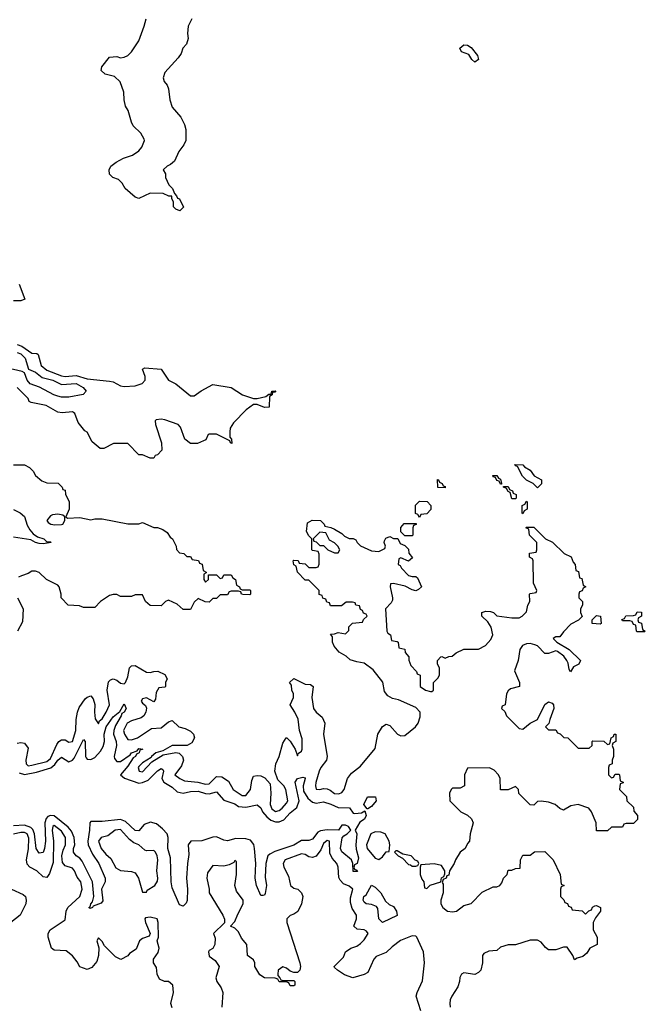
# Model space of a CAD drawing. Header units: inches. Extents: x 2710751 to 2829008, y 857003 to 965602.
# Tile 282 of 320: x 2791844 to 2795234, y 882586 to 887925. Entities that reach past the tile are written whole.
import ezdxf

# ---------------------------------------------------------------- set-up
doc = ezdxf.new("R2010")
doc.units = ezdxf.units.IN
doc.header["$MEASUREMENT"] = 0
doc.layers.add('C7898', color=7, linetype='Continuous')

msp = doc.modelspace()

# ---------------------------------------------------------------- linework, layer by layer
at = {"layer": 'C7898', "color": 2}
for points, elevation in [([(2792776.3, 887930), (2792756.3, 887890), (2792753.4, 887850), (2792756.8, 887823.2), (2792748, 887792), (2792727.7, 887770), (2792719.1, 887740.9), (2792702.5, 887717.5), (2792630, 887639), (2792620.7, 887610), (2792627.3, 887590), (2792642.8, 887570), (2792650.6, 887550.6), (2792657.3, 887490), (2792670, 887451.3), (2792716.3, 887396.3), (2792736.8, 887356.8), (2792744, 887330), (2792744, 887270), (2792733.2, 887246.8), (2792706, 887210), (2792682, 887158), (2792661, 887139), (2792642, 887130), (2792622, 887110), (2792634, 887090), (2792634, 887070), (2792652, 887030), (2792672, 887010), (2792682, 886982), (2792694, 886970), (2792698, 886958), (2792710, 886954), (2792731.6, 886908.4), (2792712, 886888), (2792690, 886898), (2792678, 886910), (2792678, 886938), (2792667.3, 886952.7), (2792667.3, 886967.3), (2792652.7, 886967.3), (2792622, 886982), (2792550, 886984), (2792490, 886955.3), (2792470, 886962), (2792415.3, 887010), (2792398.6, 887038.6), (2792379.3, 887059.3), (2792348, 887070), (2792330, 887088), (2792329.1, 887110.9), (2792338, 887130), (2792366.8, 887153.2), (2792405.4, 887174.6), (2792455.3, 887190), (2792490, 887214), (2792505.8, 887234.2), (2792519.3, 887270), (2792517.5, 887277.5), (2792499.3, 887310), (2792459, 887350), (2792449.3, 887369.3), (2792431.7, 887431.7), (2792416.5, 887456.5), (2792409, 887490), (2792408.4, 887531.6), (2792388.9, 887588.9), (2792357.2, 887617.2), (2792306, 887630), (2792286, 887650), (2792288, 887670), (2792330, 887722), (2792370, 887724.7), (2792390, 887718), (2792410, 887721), (2792430, 887731.3), (2792448.7, 887750), (2792489, 887810), (2792518, 887890), (2792529.3, 887930)], 6), ([(2791841, 886490), (2791871.3, 886410), (2791850, 886401.2), (2791810, 886399.6)], 6), ([(2791830, 886164.4), (2791854.7, 886154.7), (2791910, 886117.4), (2791935.6, 886115.6), (2791942.8, 886110), (2791960.3, 886050), (2791990, 886024.4), (2792070, 885993.1), (2792090, 885990.3), (2792150, 885995.2), (2792210, 885977.4), (2792330, 885965.3), (2792350, 885961.3), (2792390, 885940.3), (2792410, 885935.8), (2792470, 885938.7), (2792507.9, 885952.1), (2792523.7, 885970), (2792522.7, 885990), (2792509, 886030), (2792522, 886038), (2792610, 886030.7), (2792650, 885971), (2792690.4, 885950.4), (2792770, 885884.7), (2792790, 885884.7), (2792826.8, 885913.2), (2792890, 885946), (2792990, 885931), (2793050.8, 885890.8), (2793110, 885871.3), (2793130, 885871.3), (2793178, 885882), (2793194, 885894), (2793206, 885894), (2793210, 885911.3), (2793231.6, 885911.6), (2793226, 885906), (2793214, 885906), (2793212, 885890), (2793198, 885882), (2793195.3, 885824.7), (2793170, 885822.7), (2793130, 885838), (2793110, 885838), (2793070.8, 885809.2), (2793002, 885738), (2792984.7, 885710), (2792982, 885690), (2792982, 885662), (2792992, 885650), (2792994, 885626), (2792986, 885630), (2792982, 885642), (2792910, 885678), (2792870, 885678), (2792864.7, 885675.3), (2792852.7, 885647.3), (2792839.6, 885640.4), (2792807.3, 885627.3), (2792770, 885626), (2792738, 885650), (2792715.1, 885715.1), (2792702, 885730), (2792630, 885755.1), (2792610, 885759.3), (2792584, 885756), (2792578, 885750), (2792578.8, 885730), (2792611.3, 885630), (2792614, 885590), (2792590, 885566), (2792578, 885562), (2792570, 885548), (2792550, 885548), (2792510, 885566), (2792490, 885566), (2792430, 885626), (2792352.7, 885627.3), (2792299.6, 885600.4), (2792280.4, 885600.4), (2792236.4, 885636.4), (2792208.4, 885688.4), (2792196.4, 885696.4), (2792160.2, 885740.2), (2792142, 885790), (2792135.5, 885795.5), (2792130, 885799), (2792072.9, 885792.9), (2792050, 885797.2), (2791986.8, 885833.2), (2791906, 885850), (2791895.3, 885855.3), (2791888.7, 885870), (2791829.3, 885930)], 6), ([(2791830, 886120.9), (2791850, 886112.6), (2791873.4, 886090), (2791890.6, 886030.6), (2791930, 886014), (2791964.9, 885984.9), (2792022.8, 885970), (2792070, 885946), (2792150, 885951.4), (2792186.8, 885930), (2792204.7, 885910), (2792186.8, 885893.2), (2792110, 885878.4), (2792070, 885878.4), (2792050, 885883.6), (2792029.2, 885890), (2791951.6, 885931.6), (2791901.2, 885950), (2791883.7, 885970), (2791869.4, 886009.4), (2791857.5, 886017.5), (2791770, 886037)], 2), ([(2791810, 885512), (2791870, 885512), (2791896.9, 885496.9), (2791916.9, 885476.9), (2791930, 885454), (2791963.6, 885423.6), (2791990, 885414), (2792051.6, 885411.6), (2792074, 885390), (2792078, 885378), (2792090, 885374), (2792092.7, 885352.7), (2792112, 885310), (2792112, 885270), (2792094, 885230), (2792102, 885222), (2792170, 885224.7), (2792230, 885212), (2792250, 885218), (2792290, 885218), (2792430, 885191.3), (2792490, 885191.3), (2792510, 885198), (2792570, 885172), (2792591.1, 885171.1), (2792619.6, 885159.6), (2792643.6, 885143.6), (2792659.6, 885119.6), (2792672, 885110), (2792692, 885070), (2792692.7, 885052.7), (2792710, 885034), (2792734, 885030), (2792750, 885014), (2792770, 885014), (2792778, 884998), (2792812.7, 884992.7), (2792818, 884978), (2792832.7, 884972.7), (2792838, 884938), (2792854, 884930), (2792854, 884926), (2792842, 884918), (2792842, 884890), (2792850, 884874), (2792866, 884890), (2792866, 884914), (2792910, 884914), (2792930, 884894), (2792942, 884898), (2792950, 884914), (2792990, 884914), (2792998, 884898), (2793014, 884890), (2793018, 884858), (2793034, 884850), (2793038, 884838), (2793050, 884834), (2793090, 884834), (2793094, 884830), (2793094, 884810), (2793090, 884806), (2793052.7, 884807.3), (2793046, 884810), (2793042, 884822), (2793030, 884826), (2792990, 884826), (2792978, 884822), (2792970, 884806), (2792930, 884806), (2792910, 884786), (2792890, 884786), (2792870, 884766), (2792848.4, 884768.4), (2792810, 884786), (2792790, 884766), (2792770, 884726), (2792730, 884726), (2792696.4, 884756.4), (2792650, 884778), (2792634, 884770), (2792610, 884746), (2792550, 884748), (2792526, 884770), (2792510, 884806), (2792470, 884806), (2792450, 884798), (2792390, 884798), (2792370, 884808), (2792350, 884808), (2792330, 884802), (2792282, 884770), (2792250, 884738), (2792190, 884738), (2792167.3, 884747.3), (2792106, 884750), (2792068, 884790), (2792068, 884810), (2792058, 884850), (2792050, 884858), (2791989.1, 884889.1), (2791950, 884928), (2791930, 884935.3), (2791910, 884934), (2791890, 884922), (2791854, 884910), (2791838, 884902)], 6), ([(2791810, 885268.2), (2791846.8, 885250), (2791870.3, 885230.3), (2791883.9, 885183.9), (2791898.4, 885158.4), (2791917.5, 885137.5), (2791939.8, 885119.8), (2791974, 885110), (2791990, 885094), (2792010, 885094), (2792014, 885090), (2791970, 885082), (2791950, 885085.2), (2791930, 885089.4), (2791903.7, 885103.7), (2791810, 885119.6)], 2), ([(2791830, 884002), (2791850, 884004.7), (2791870, 884002), (2791890, 883974), (2791877.1, 883910), (2791878, 883890), (2791883.6, 883883.6), (2791890, 883879.3), (2791910, 883881.7), (2791990, 883902), (2792010, 883918.4), (2792044.6, 883995.4), (2792056, 884010), (2792070, 884019.3), (2792090, 884020.5), (2792110, 884007.3), (2792130, 884010.8), (2792147.8, 884070), (2792149.6, 884130.4), (2792156.9, 884170), (2792165.3, 884194.7), (2792198.6, 884241.4), (2792210, 884252), (2792230, 884258), (2792241.4, 884241.4), (2792250.6, 884210.6), (2792248.4, 884170), (2792253.4, 884133.4), (2792270, 884106), (2792276.9, 884123.1), (2792290, 884134), (2792312.8, 884170), (2792329.5, 884210), (2792318.4, 884290), (2792325.4, 884334.6), (2792335.1, 884344.9), (2792350, 884350.7), (2792370, 884344), (2792390, 884326.8), (2792410, 884322.8), (2792417.2, 884330), (2792430, 884362), (2792439, 884410), (2792450, 884421), (2792470, 884422.8), (2792530, 884386.8), (2792550, 884384.7), (2792570, 884391.3), (2792591.6, 884391.6), (2792630, 884374), (2792642, 884350), (2792634, 884330), (2792634, 884310), (2792630, 884306), (2792598, 884302), (2792583.6, 884276.4), (2792579.6, 884240.4), (2792570, 884226), (2792530, 884248), (2792510, 884242), (2792502.8, 884230), (2792510, 884218), (2792526, 884206), (2792531.3, 884191.3), (2792526.8, 884170), (2792516, 884150), (2792501.6, 884138.4), (2792450, 884123.7), (2792426.4, 884110), (2792406.7, 884070), (2792410.8, 884050), (2792430, 884021), (2792450, 884019.1), (2792482, 884030), (2792558, 884082), (2792610, 884084.9), (2792650, 884118), (2792670, 884124.7), (2792706, 884090), (2792741.1, 884081.1), (2792770, 884066), (2792786, 884050), (2792791.3, 884030), (2792776.3, 884003.7), (2792750.7, 883989.3), (2792670, 883989.2), (2792619.3, 883960.7), (2792580.7, 883950), (2792557.3, 883930), (2792555.9, 883924.1), (2792510, 883894.5), (2792490, 883875.1), (2792486.4, 883870), (2792490.8, 883850.8), (2792510, 883846), (2792560.1, 883899.9), (2792622, 883938), (2792690, 883951), (2792707.5, 883947.5), (2792726, 883930), (2792731, 883910), (2792720.5, 883879.5), (2792684.9, 883830), (2792711.3, 883810), (2792736.8, 883796.8), (2792809.4, 883790.6), (2792850, 883779.5), (2792870, 883781.6), (2792910, 883820.7), (2792938.4, 883818.4), (2792975.6, 883795.6), (2793001, 883750), (2793050, 883718.8), (2793070, 883717.3), (2793094, 883750), (2793100.9, 883799.1), (2793110, 883822), (2793130, 883826.8), (2793150, 883824), (2793173, 883813), (2793201.4, 883781.4), (2793205.5, 883730), (2793200.4, 883670), (2793210, 883645.5), (2793230, 883630.7), (2793250, 883636.3), (2793266, 883650), (2793290, 883676), (2793297, 883690), (2793286.6, 883750), (2793274.5, 883770), (2793243.3, 883803.3), (2793226, 883850), (2793231.8, 883890), (2793249.4, 883930), (2793270, 884002), (2793288, 884030), (2793290.9, 884030.9), (2793310, 884012), (2793336, 883970), (2793350, 883934), (2793353.6, 883946.4), (2793370, 883958), (2793373.6, 883970), (2793373.8, 884026.2), (2793359.3, 884070), (2793351.9, 884131.9), (2793335.3, 884170), (2793309, 884210), (2793328, 884250), (2793328, 884270), (2793318, 884290), (2793316.4, 884316.4), (2793306, 884330), (2793330, 884352), (2793390, 884322), (2793419.6, 884319.6), (2793434, 884310), (2793426, 884250), (2793436, 884190), (2793451, 884170), (2793483, 884143), (2793497.3, 884110), (2793490.6, 884050), (2793510.6, 883929.4), (2793506.8, 883910), (2793475.5, 883870), (2793466.7, 883850), (2793448.3, 883788.3), (2793446, 883770), (2793450, 883752), (2793470, 883750.8), (2793490, 883756.3), (2793510, 883753.4), (2793526.6, 883746.6), (2793550, 883728.2), (2793573.1, 883726.9), (2793590, 883734.8), (2793602.7, 883750), (2793620.9, 883810), (2793641.1, 883838.9), (2793690, 883877.3), (2793770, 883972), (2793784, 884050), (2793810, 884092), (2793830, 884104.7), (2793850, 884098), (2793891.3, 884050), (2793910, 884040.7), (2793930, 884044), (2793989.3, 884090), (2794003.7, 884110), (2794014.5, 884145.5), (2794013.3, 884170), (2793990, 884195.6), (2793895.9, 884235.9), (2793864.5, 884244.5), (2793838.6, 884258.6), (2793821.2, 884281.2), (2793812, 884332), (2793759.5, 884399.5), (2793710, 884435.3), (2793670, 884442), (2793634.6, 884454.6), (2793613.6, 884473.6), (2793575.3, 884495.3), (2793548.4, 884528.4), (2793538, 884550), (2793538, 884578), (2793527.3, 884592.7), (2793550, 884594), (2793570, 884602), (2793610, 884594), (2793627.3, 884612.7), (2793628, 884632), (2793647.3, 884652.7), (2793702, 884658), (2793707.3, 884672.7), (2793726, 884690), (2793722, 884702), (2793707.3, 884707.3), (2793702, 884722), (2793690, 884726), (2793686, 884746), (2793666, 884750), (2793662, 884762), (2793647.3, 884767.3), (2793612.7, 884767.3), (2793587.3, 884747.3), (2793527.3, 884747.3), (2793522, 884762), (2793507.3, 884767.3), (2793502, 884782), (2793487.3, 884787.3), (2793482, 884802), (2793467.3, 884807.3), (2793466, 884830), (2793410, 884886), (2793390, 884886), (2793348.4, 884928.4), (2793342, 884962), (2793328.4, 884968.4), (2793326, 884990), (2793330, 884994), (2793352.7, 884992.7), (2793358, 884978), (2793390, 884974), (2793410, 884954), (2793450, 884954), (2793462, 884958), (2793467.3, 884972.7), (2793467.3, 885027.3), (2793462, 885042), (2793430, 885046), (2793426, 885050), (2793426, 885110), (2793410, 885126), (2793398, 885150), (2793403.1, 885196.9), (2793428.7, 885211.3), (2793474, 885210), (2793494, 885190), (2793498, 885178), (2793530, 885172), (2793550, 885162), (2793590, 885138), (2793604, 885124), (2793630, 885111.3), (2793651.3, 885111.3), (2793664.7, 885104.7), (2793672, 885090), (2793690, 885072), (2793750, 885044.7), (2793790, 885042), (2793822, 885058), (2793826, 885070), (2793818, 885090), (2793820.4, 885099.6), (2793827.3, 885112.7), (2793850, 885122), (2793870, 885112), (2793892, 885112), (2793905.4, 885085.4), (2793930, 885074), (2793950, 885054), (2793952.7, 885032.7), (2793972.7, 885007.3), (2793950, 884988), (2793910, 885006), (2793898, 885002), (2793894, 884970), (2793904.7, 884964.7), (2793912, 884950), (2793950, 884911.3), (2793970, 884904.7), (2793990, 884904.7), (2793998.8, 884898.8), (2794022, 884850), (2794005.4, 884834.6), (2793990, 884828.7), (2793970, 884834), (2793933.2, 884853.2), (2793870, 884868), (2793854, 884866), (2793852, 884850), (2793864.7, 884790), (2793863.6, 884776.4), (2793856.9, 884763.1), (2793826, 884730), (2793834, 884610), (2793838, 884598), (2793854, 884590), (2793858, 884558), (2793890, 884554), (2793894, 884550), (2793898, 884518), (2793931.3, 884511.3), (2793932.7, 884492.7), (2793952, 884470), (2793952.7, 884452.7), (2793963.6, 884423.6), (2793994, 884390), (2793998, 884378), (2794014, 884370), (2794014, 884310), (2794042, 884290), (2794070, 884282), (2794078, 884282), (2794086, 884290), (2794086, 884330), (2794110, 884354), (2794118, 884370), (2794118, 884410), (2794108, 884430), (2794108, 884450), (2794126, 884470), (2794131.6, 884471.6), (2794150, 884462), (2794168.4, 884471.6), (2794187.3, 884472.7), (2794208.4, 884491.6), (2794250, 884511.3), (2794330, 884511.3), (2794368.7, 884531.3), (2794396.4, 884563.6), (2794408, 884590), (2794398, 884630), (2794380.2, 884660.2), (2794348, 884690), (2794348.9, 884711.1), (2794370, 884718), (2794395.3, 884715.3), (2794411, 884711), (2794430, 884692), (2794510, 884682), (2794550, 884682), (2794566, 884690), (2794590, 884714), (2794598, 884750), (2794608, 884770), (2794606, 884810), (2794610, 884814), (2794642, 884818), (2794646, 884830), (2794628, 884870), (2794626, 884990), (2794622, 885002), (2794606, 885010), (2794607.3, 885032.7), (2794642, 885038), (2794646, 885050), (2794646, 885090), (2794606, 885130), (2794602, 885162), (2794586, 885170), (2794590, 885174), (2794630, 885174), (2794694, 885110), (2794731.3, 885091.3), (2794794, 885030), (2794832.7, 885012.7), (2794843.6, 884983.6), (2794854, 884970), (2794858, 884938), (2794872.7, 884932.7), (2794878, 884898), (2794890, 884894), (2794898, 884858), (2794912, 884850), (2794898, 884842), (2794892.7, 884827.3), (2794878, 884822), (2794874, 884810), (2794874, 884790), (2794894, 884770), (2794894, 884750), (2794882, 884730), (2794882, 884710), (2794892, 884688), (2794871.6, 884668.4), (2794830, 884648), (2794790, 884606), (2794770, 884578), (2794750, 884578), (2794734, 884570), (2794754, 884550), (2794822, 884510), (2794882, 884450), (2794874, 884430), (2794844.7, 884415.3), (2794828.7, 884388.7), (2794822, 884402), (2794816.4, 884436.4), (2794808.7, 884450), (2794793.2, 884473.2), (2794758, 884498), (2794750, 884502), (2794710, 884488.7), (2794690, 884488.7), (2794649.3, 884529.3), (2794635.5, 884535.5), (2794610, 884542.7), (2794590, 884541.2), (2794568, 884532), (2794554.8, 884510), (2794544.7, 884450), (2794526, 884394), (2794552, 884330), (2794552, 884310), (2794503.6, 884296.4), (2794490, 884286), (2794482, 884270), (2794474, 884210), (2794458, 884202), (2794454, 884190), (2794472.7, 884172.7), (2794482, 884150), (2794550, 884082), (2794570, 884078), (2794609.3, 884110.7), (2794649.2, 884130.8), (2794690, 884211.3), (2794710, 884226), (2794730, 884218), (2794736, 884210), (2794738.8, 884190), (2794716, 884130), (2794712, 884108), (2794694, 884090), (2794710, 884074), (2794750, 884074), (2794758, 884058), (2794772.7, 884052.7), (2794792.7, 884032.7), (2794814, 884030), (2794870, 883974), (2794930, 883974), (2794946, 883990), (2794946, 884010), (2794950, 884014), (2795010, 884012), (2795030, 883994), (2795042, 883998), (2795048.4, 884031.6), (2795062, 884038), (2795066, 884050), (2795074, 884050), (2795074, 884010), (2795058, 884002), (2795054, 883990), (2795062, 883970), (2795062, 883930), (2795054, 883910), (2795054, 883890), (2795038, 883882), (2795034, 883870), (2795034, 883830), (2795050, 883814), (2795062, 883818), (2795070, 883834), (2795090, 883834), (2795094, 883830), (2795098, 883798), (2795114, 883790), (2795114, 883786), (2795098, 883782), (2795094, 883750), (2795132.7, 883712.7), (2795134, 883690), (2795170, 883654), (2795172.7, 883632.7), (2795192, 883610), (2795192, 883588), (2795170, 883566), (2795130, 883566), (2795118, 883562), (2795110, 883546), (2795050, 883546), (2795030, 883526), (2794970, 883526), (2794968, 883570), (2794942, 883630), (2794928, 883650), (2794870, 883669), (2794830, 883662), (2794790, 883638), (2794770, 883648), (2794746, 883670), (2794710, 883682), (2794670, 883688), (2794650, 883686), (2794630, 883666), (2794610, 883668), (2794548.9, 883728.9), (2794546, 883750), (2794530, 883766), (2794491.1, 883748.9), (2794448.9, 883748.9), (2794448, 883810), (2794438, 883830), (2794414.6, 883854.6), (2794390, 883868), (2794270, 883866), (2794254, 883830), (2794254, 883770), (2794230, 883758), (2794190, 883758), (2794182, 883750), (2794172, 883730), (2794174, 883690), (2794234, 883630), (2794271.1, 883611.1), (2794291.3, 883591.3), (2794302, 883570), (2794284.7, 883510), (2794282, 883470), (2794270, 883458), (2794258, 883430), (2794231.3, 883410), (2794204.7, 883370), (2794198, 883350), (2794172, 883310), (2794170, 883286), (2794158, 883282), (2794154, 883270), (2794138, 883262), (2794134, 883246), (2794138, 883238), (2794138.8, 883190), (2794126.8, 883150), (2794126.8, 883130), (2794136, 883110), (2794162, 883090), (2794190, 883086.8), (2794210, 883091), (2794250, 883121), (2794290, 883132), (2794350, 883194), (2794410, 883222), (2794430, 883222), (2794446, 883230), (2794456.4, 883243.6), (2794466, 883270), (2794486, 883290), (2794490, 883314), (2794510, 883314), (2794530, 883322), (2794555.3, 883324.7), (2794558, 883370), (2794570, 883394), (2794610, 883394), (2794632.7, 883412.7), (2794690, 883414), (2794734, 883370), (2794772, 883290), (2794778, 883238), (2794794, 883230), (2794778, 883222), (2794774, 883210), (2794774, 883170), (2794792.7, 883152.7), (2794798, 883138), (2794812.7, 883132.7), (2794818, 883118), (2794832.7, 883112.7), (2794838, 883098), (2794892, 883092), (2794910, 883074), (2794927.3, 883092.7), (2794942, 883098), (2794947.3, 883112.7), (2794960.4, 883119.6), (2794970, 883122), (2794990.9, 883110.9), (2794991.3, 883090), (2794964.7, 883055.3), (2794952, 883030), (2794952, 882990), (2794974, 882950), (2794974, 882910), (2794934, 882890), (2794916.9, 882863.1), (2794895.3, 882844.7), (2794864.7, 882835.3), (2794850, 882826), (2794842, 882850), (2794810, 882895.3), (2794790, 882895.3), (2794750, 882882), (2794710, 882882), (2794693.6, 882893.6), (2794670, 882922), (2794650, 882934), (2794610, 882934), (2794530, 882908), (2794490, 882908), (2794450, 882895.3), (2794430, 882878), (2794385.4, 882874.6), (2794359.6, 882860.4), (2794352, 882850), (2794352, 882810), (2794342, 882770), (2794330, 882758), (2794310, 882748), (2794250, 882757.2), (2794238, 882750), (2794228.1, 882731.9), (2794227.7, 882710), (2794218.8, 882681.2), (2794184.9, 882630), (2794176.3, 882610), (2794174, 882590), (2794176, 882570)], 6), ([(2791832, 884790), (2791862, 884730), (2791859.6, 884660.4), (2791832, 884610)], 6), ([(2791841.5, 883841.5), (2791870, 883831.3), (2791935.1, 883845), (2792011.8, 883868.2), (2792034.3, 883885.7), (2792050, 883910.4), (2792070, 883926.4), (2792110, 883900.4), (2792130, 883910.4), (2792139.1, 883920.9), (2792190, 884021), (2792198.8, 884010), (2792199.5, 883930), (2792203, 883923), (2792210, 883915.5), (2792230, 883913.7), (2792250, 883923.7), (2792282, 883958), (2792296.6, 883983.4), (2792302.7, 884010), (2792302, 884050), (2792313, 884090), (2792350, 884145.5), (2792385.8, 884174.2), (2792410, 884216), (2792420.7, 884190), (2792410.6, 884170), (2792397.3, 884162.7), (2792394.4, 884150), (2792362.8, 884097.2), (2792353.8, 884070), (2792351.5, 884050), (2792365.7, 884010), (2792367.4, 883990), (2792354.9, 883930), (2792358, 883918), (2792370, 883903.1), (2792390, 883902), (2792442, 883938), (2792450, 883950.3), (2792479.5, 883960.5), (2792490, 883972.2), (2792510.8, 883970), (2792495.3, 883964.7), (2792490.7, 883950), (2792477.1, 883942.9), (2792470.4, 883930), (2792458, 883922), (2792430, 883878), (2792390.7, 883830), (2792412.1, 883812.1), (2792490, 883785.5), (2792510, 883788), (2792539.3, 883800.7), (2792590, 883852), (2792610, 883864.9), (2792619.5, 883859.5), (2792623, 883850), (2792614.4, 883810), (2792624, 883790), (2792670, 883763), (2792697.3, 883737.3), (2792730, 883730.3), (2792770, 883739.5), (2792810, 883741.1), (2792850, 883728.2), (2792870, 883726.7), (2792910, 883738.4), (2792950, 883692), (2793010, 883673.1), (2793030, 883657.6), (2793070, 883654.6), (2793130, 883667.3), (2793150, 883650.7), (2793159.5, 883630), (2793182.2, 883602.2), (2793204.4, 883584.4), (2793230, 883574.9), (2793250, 883576), (2793274.7, 883585.3), (2793310, 883624.4), (2793346.3, 883653.7), (2793358, 883690), (2793336, 883790), (2793349, 883810), (2793378, 883818), (2793390, 883814), (2793390.5, 883810.5), (2793379.1, 883770), (2793382.4, 883742.4), (2793404.4, 883704.4), (2793430, 883682.4), (2793450, 883675.8), (2793490, 883683), (2793530, 883671.8), (2793570, 883653), (2793630.9, 883650.9), (2793650, 883622), (2793659.6, 883619.6), (2793696.4, 883623.6), (2793714, 883634), (2793722, 883610), (2793712, 883590), (2793687.1, 883572.9), (2793662, 883530), (2793670.4, 883510.4), (2793664.4, 883450), (2793666.4, 883426.4), (2793679.1, 883380.9), (2793671.6, 883348.4), (2793658, 883342), (2793654, 883330), (2793658, 883318), (2793670, 883314), (2793674, 883306), (2793650, 883306), (2793649.2, 883350), (2793641.2, 883370), (2793590, 883413.2), (2793582.4, 883430), (2793591.8, 883488.2), (2793600.1, 883499.9), (2793618, 883510), (2793638, 883530), (2793626, 883550), (2793610, 883558), (2793590, 883558), (2793570.7, 883529.3), (2793510, 883532.3), (2793473.4, 883526.6), (2793459.9, 883520.1), (2793430, 883481.2), (2793410, 883473.2), (2793370, 883473.2), (2793330, 883448.2), (2793225.7, 883414.3), (2793199.3, 883400.7), (2793188.2, 883390), (2793177.4, 883350), (2793174.4, 883274.4), (2793180.7, 883230), (2793173.7, 883186.3), (2793170, 883178), (2793163.6, 883176.4), (2793150, 883175.3), (2793127.3, 883230), (2793119.3, 883270), (2793123.5, 883350), (2793116.9, 883430), (2793112.8, 883452.8), (2793095.2, 883475.2), (2793070, 883483), (2793015.2, 883484.8), (2792970, 883472.3), (2792950, 883475.1), (2792910, 883494), (2792890, 883492), (2792830, 883472.8), (2792770.4, 883469.6), (2792757.1, 883450), (2792761.1, 883398.9), (2792752.2, 883350), (2792748, 883270), (2792753, 883210), (2792750.7, 883149.3), (2792745.4, 883134.6), (2792730, 883118), (2792710, 883126), (2792670, 883218), (2792664.7, 883250), (2792660.8, 883380.8), (2792646.6, 883430), (2792648.3, 883490), (2792642.9, 883510), (2792617.7, 883537.7), (2792584.8, 883564.8), (2792553.2, 883573.2), (2792519, 883561), (2792490, 883526), (2792470, 883527.6), (2792416.4, 883576.4), (2792390, 883587.1), (2792290, 883577), (2792230, 883577.2), (2792222.8, 883570), (2792222.4, 883530), (2792212, 883470), (2792214, 883450), (2792239, 883399), (2792272.2, 883350), (2792306.8, 883270), (2792306, 883250), (2792287.3, 883210), (2792294, 883146), (2792286, 883134), (2792242, 883118), (2792238, 883110), (2792225.6, 883105.6), (2792218, 883110), (2792225.2, 883114.8), (2792230, 883131.3), (2792238.6, 883141.4), (2792244.5, 883170), (2792238.4, 883250), (2792182.3, 883362.3), (2792170, 883378), (2792149, 883390), (2792134.5, 883410), (2792135.1, 883430), (2792142, 883450), (2792139.7, 883490), (2792124.6, 883524.6), (2792106.8, 883546.8), (2792030, 883607.4), (2792010, 883609.7), (2791996.7, 883603.3), (2791987.3, 883592.7), (2791979.2, 883570), (2791982.7, 883470), (2791978.9, 883430), (2791970, 883409.4), (2791950, 883404.5), (2791933.3, 883430), (2791924.1, 883510), (2791914, 883534), (2791904, 883544), (2791870, 883556.8), (2791810, 883554.3)], 2), ([(2792670, 882566), (2792662, 882590), (2792677.2, 882650), (2792673.2, 882690), (2792650, 882709), (2792629.1, 882709.1), (2792601.2, 882721.2), (2792589.1, 882749.1), (2792584.7, 882784.7), (2792568.7, 882810), (2792568.7, 882830), (2792594.2, 882865.8), (2792599.3, 882890), (2792588, 882930), (2792595.3, 882950), (2792594, 883030), (2792588.4, 883048.4), (2792550, 883058), (2792525.4, 883054.6), (2792522, 883050), (2792526, 883030), (2792551.3, 882970), (2792544.7, 882955.3), (2792510, 882942), (2792492, 882930), (2792474.8, 882885.2), (2792438, 882862), (2792430, 882848), (2792391.1, 882828.9), (2792363.1, 882843.1), (2792303.1, 882903.1), (2792290, 882926), (2792270, 882946), (2792262, 882930), (2792272, 882892), (2792271.3, 882850), (2792262, 882818), (2792234.4, 882785.6), (2792210, 882774), (2792170, 882789), (2792155.9, 882815.9), (2792130, 882849), (2792095.1, 882875.1), (2792030, 882879), (2792015.3, 882890), (2791998, 882950), (2791998, 882970), (2792008, 882990), (2792090, 883044.7), (2792096, 883090), (2792105.2, 883110), (2792170, 883171), (2792182.9, 883210), (2792175.6, 883250), (2792155.9, 883275.9), (2792140.7, 883310), (2792130, 883323.7), (2792090, 883337), (2792074.7, 883354.7), (2792071.1, 883390), (2792078.8, 883421.2), (2792092.4, 883450), (2792092.2, 883490), (2792070, 883525.1), (2792030, 883554.7), (2792023.8, 883550), (2792018.7, 883530), (2792026.5, 883470), (2792025.3, 883354.7), (2792005.5, 883294.5), (2791990, 883274), (2791970, 883277.2), (2791937.2, 883310), (2791899, 883330), (2791884.9, 883344.9), (2791879.6, 883370), (2791890.7, 883429.3), (2791892.5, 883487.5), (2791883.6, 883510), (2791870, 883517.2), (2791850, 883518.2), (2791810, 883508)], 6), ([(2794018.4, 882550), (2793992.7, 882630), (2793997.2, 882650), (2794027.2, 882712.8), (2794038, 882810), (2794032, 882870), (2793995.1, 882950), (2793990, 882954.5), (2793970, 882956.2), (2793907.5, 882932.5), (2793862, 882898), (2793830, 882866), (2793775.9, 882844.1), (2793762.8, 882830), (2793730, 882758), (2793710, 882748), (2793648.9, 882728.9), (2793604.7, 882744.7), (2793566, 882770), (2793550, 882786), (2793548.7, 882790), (2793599, 882841), (2793608.7, 882870), (2793638, 882890), (2793670, 882900.7), (2793690, 882914.8), (2793710, 882936), (2793731.8, 882970), (2793722.7, 882982.7), (2793710, 882989.2), (2793673.2, 882993.2), (2793655.3, 883010), (2793669, 883050), (2793669.2, 883070), (2793645.6, 883105.6), (2793637.2, 883137.2), (2793637.2, 883162.8), (2793649.2, 883210), (2793630, 883226), (2793598.9, 883238.9), (2793579.5, 883259.5), (2793573.3, 883273.3), (2793569.3, 883330), (2793562.7, 883350), (2793537.6, 883377.6), (2793524.8, 883404.8), (2793522, 883470), (2793510, 883473.6), (2793490, 883457.2), (2793475.8, 883424.2), (2793450, 883389.2), (2793430, 883382.7), (2793410, 883385.2), (2793390, 883398), (2793370, 883402), (2793282.8, 883370), (2793271, 883350), (2793274.8, 883330), (2793299.8, 883279.8), (2793311.3, 883230), (2793330, 883216), (2793350.7, 883210.7), (2793370.8, 883190.8), (2793378.8, 883170), (2793371, 883130), (2793350.7, 883089.3), (2793330, 883074), (2793310, 883068), (2793291.6, 883048.4), (2793291.3, 883030), (2793361, 882810), (2793364.7, 882790), (2793362, 882770), (2793350, 882758), (2793330, 882758), (2793310, 882766), (2793290, 882782), (2793270, 882788.7), (2793244.7, 882770), (2793242, 882750), (2793242, 882742), (2793254, 882730), (2793258, 882718), (2793270, 882714), (2793330, 882714), (2793334, 882710), (2793334, 882690), (2793330, 882686), (2793310, 882686), (2793302, 882702), (2793287.3, 882707.3), (2793250, 882708), (2793242, 882722), (2793227.3, 882727.3), (2793170, 882728.7), (2793145.6, 882745.6), (2793118, 882790), (2793118, 882810), (2793110, 882826), (2793078, 882850), (2793075.3, 882910), (2793045.2, 882945.2), (2793030, 882978), (2793010, 882998), (2792986, 883010), (2793010, 883034), (2793025.6, 883074.4), (2793055.1, 883130), (2793055.1, 883150), (2793018.9, 883198.9), (2793008.7, 883230), (2793019.3, 883290), (2793018, 883358), (2793010, 883366), (2793004.7, 883355.3), (2792978.5, 883341.5), (2792950, 883335.1), (2792890, 883338), (2792862, 883298), (2792858, 883270), (2792871.3, 883210), (2792871.3, 883190), (2792944.7, 883070), (2792952.7, 883047.3), (2792952.7, 883027.3), (2792894, 882970), (2792903.6, 882943.6), (2792901, 882910), (2792890.8, 882889.2), (2792870, 882878), (2792866.8, 882870), (2792870, 882846), (2792902.8, 882822.8), (2792924.7, 882790), (2792906, 882730), (2792911.3, 882710), (2792935.3, 882675.3), (2792944.7, 882650), (2792938.8, 882570)], 6), ([(2791798.8, 883210), (2791862, 883182), (2791874.8, 883170), (2791878.8, 883150), (2791876, 883130), (2791846, 883070), (2791796, 883030)], 6)]:
    msp.add_lwpolyline(points, dxfattribs=dict(at, elevation=elevation))
for points, elevation in [([(2794310, 887694.7), (2794293.3, 887710), (2794276.8, 887736.8), (2794238, 887750), (2794229.8, 887770.2), (2794250, 887788.4), (2794270, 887787), (2794290, 887774.9), (2794325.3, 887730), (2794330, 887709.6)], 6), ([(2794650, 885386), (2794626, 885410), (2794590, 885428), (2794568, 885450), (2794542, 885502), (2794530, 885506), (2794527.3, 885512.7), (2794570, 885511.3), (2794579.6, 885499.6), (2794610, 885482), (2794631.6, 885451.6), (2794670.7, 885430.7), (2794671.6, 885408.4)], 6), ([(2794150, 885386), (2794108.9, 885388.9), (2794108, 885432), (2794114, 885430), (2794118, 885418), (2794134, 885410), (2794138, 885398), (2794150, 885394)], 6), ([(2794450, 885406), (2794442, 885422), (2794430, 885426), (2794422, 885442), (2794410, 885446), (2794407.3, 885452.7), (2794430, 885454), (2794438, 885438), (2794450, 885434), (2794454, 885410), (2794454, 885406)], 6), ([(2794510, 885326), (2794502, 885362), (2794490, 885366), (2794482, 885382), (2794466, 885390), (2794466, 885394), (2794490, 885394), (2794498, 885378), (2794514, 885370), (2794518, 885358), (2794534, 885350), (2794534, 885330), (2794530, 885326)], 6), ([(2794010, 885226), (2794002, 885242), (2793988, 885248), (2793988.4, 885291.6), (2794010, 885314), (2794051.6, 885311.6), (2794072, 885290), (2794071.6, 885268.4), (2794050, 885246), (2794018, 885242)], 6), ([(2794570, 885246), (2794566, 885250), (2794566, 885290), (2794582, 885298), (2794590, 885314), (2794594, 885310), (2794594, 885270), (2794578, 885262)], 6), ([(2792050, 885244), (2792020.7, 885239.3), (2792010, 885235.3), (2791991.3, 885210), (2791998, 885198), (2792012, 885190), (2792034.8, 885185.2), (2792070, 885187.3), (2792078, 885190), (2792088.7, 885210), (2792088, 885230), (2792078, 885238)], 6), ([(2793470, 885146), (2793434, 885110), (2793438, 885098), (2793450, 885094), (2793470, 885074), (2793490, 885074), (2793514, 885050), (2793550, 885034), (2793570, 885034), (2793578, 885050), (2793568, 885070), (2793550, 885088), (2793523.1, 885103.1), (2793502, 885142)], 6), ([(2793930, 885126), (2793908.4, 885148.4), (2793908.4, 885171.6), (2793927.3, 885192.7), (2793992.7, 885192.7), (2793992.7, 885187.3), (2793978, 885182), (2793974, 885170), (2793974, 885130), (2793970, 885126)], 6), ([(2794990, 884648), (2794946, 884650), (2794946, 884670), (2794970, 884694), (2794992, 884690), (2794994, 884650)], 6), ([(2795190, 884606), (2795186, 884610), (2795182, 884642), (2795170, 884646), (2795162, 884662), (2795150, 884666), (2795110, 884666), (2795107.3, 884672.7), (2795122, 884678), (2795128.4, 884691.6), (2795170, 884694), (2795182, 884698), (2795190, 884714), (2795212.7, 884712.7), (2795214, 884690), (2795198, 884682), (2795194, 884670), (2795198, 884658), (2795212.7, 884652.7), (2795218, 884618), (2795234, 884610), (2795230, 884606)], 6), ([(2793726, 883646), (2793708, 883670), (2793728, 883710), (2793771.3, 883711.3), (2793776, 883690), (2793750, 883658), (2793730, 883646)], 2), ([(2792390, 883533), (2792361, 883530), (2792320.5, 883499.5), (2792286, 883490), (2792270.8, 883470), (2792286, 883430), (2792310, 883400.7), (2792337.3, 883377.3), (2792365.5, 883325.5), (2792390, 883310.7), (2792450, 883306), (2792470, 883298), (2792486.8, 883270), (2792510, 883194), (2792530, 883194), (2792535.3, 883204.7), (2792575.3, 883230), (2792590, 883254), (2792592, 883270), (2792586, 883310), (2792592.3, 883370), (2792589, 883390), (2792579, 883410), (2792570, 883419), (2792530, 883417.2), (2792522, 883422), (2792489, 883450), (2792461.4, 883461.4), (2792438.6, 883478.6)], 6), ([(2793770, 883520.9), (2793747.3, 883510), (2793723.8, 883450), (2793726.4, 883430), (2793770, 883378.8), (2793790, 883371), (2793810, 883384.7), (2793830, 883412), (2793846, 883414), (2793849, 883450), (2793845.2, 883470), (2793824, 883510), (2793800.1, 883520.1)], 6), ([(2793890, 883418), (2793882, 883418), (2793874, 883410), (2793894, 883390), (2793918, 883378), (2793950, 883344.7), (2793962, 883342), (2793970, 883334), (2793990, 883334), (2794002, 883338), (2794006, 883350), (2794002, 883362), (2793987.3, 883367.3), (2793966, 883390), (2793920.4, 883400.4)], 6), ([(2794090, 883348), (2794018, 883342), (2794014, 883330), (2794014, 883290), (2794023.6, 883263.6), (2794034, 883250), (2794038, 883218), (2794050, 883214), (2794068, 883232), (2794126, 883250), (2794128.7, 883271.3), (2794142, 883278), (2794147.3, 883292.7), (2794148, 883310), (2794130, 883338)], 6), ([(2793810, 883029), (2793789.3, 883050), (2793784.7, 883104.7), (2793776.5, 883116.5), (2793750, 883126.6), (2793722, 883130), (2793710, 883139), (2793704.5, 883150), (2793709.5, 883170), (2793720.9, 883179.1), (2793750, 883231.3), (2793770, 883221), (2793801, 883190), (2793825.4, 883145.4), (2793846.4, 883126.4), (2793870, 883116), (2793886, 883090), (2793890, 883068)], 2)]:
    msp.add_lwpolyline(points, close=True, dxfattribs=dict(at, elevation=elevation))

doc.saveas('drawing.dxf')
